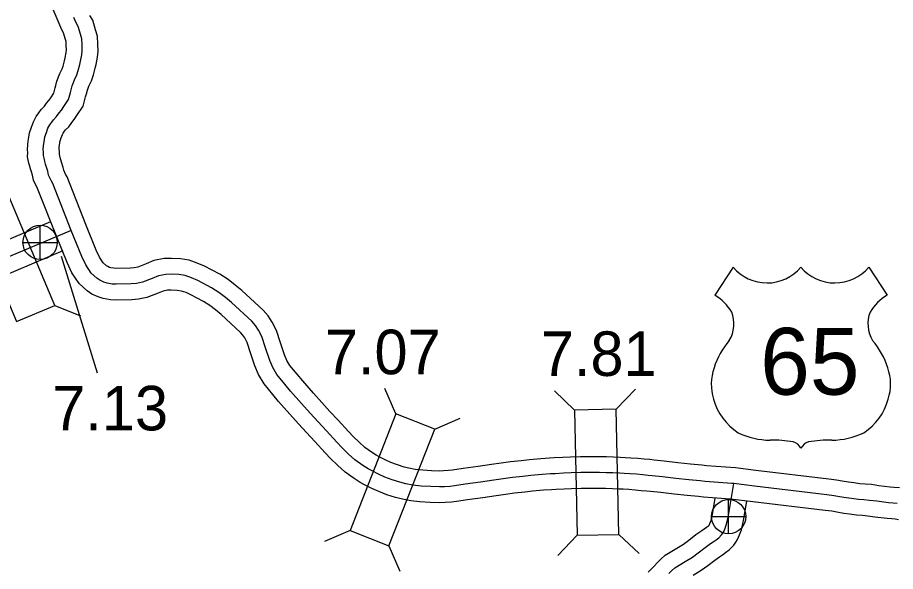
# Model space of a CAD drawing. Extents: x -83719 to 153526, y -11835 to 11446.
# Drawn here: x 13998.5 to 14276.1, y -2180.5 to -2005.4 of the extents above; entities that cross this region are included whole.
import ezdxf

# ---------------------------------------------------------------- set-up
doc = ezdxf.new("R2010")
doc.units = 0
for name, color, linetype in [('Level 10', 7, 'Continuous'), ('Level 11', 7, 'Continuous'), ('Level 15', 7, 'Continuous'), ('Level 20', 7, 'Continuous'), ('Level 22', 7, 'Continuous'), ('Level 25', 7, 'Continuous'), ('Level 26', 7, 'Continuous'), ('Level 58', 7, 'Continuous'), ('Level 59', 7, 'Continuous')]:
    doc.layers.add(name, color=color, linetype=linetype)

msp = doc.modelspace()

# ---------------------------------------------------------------- linework, layer by layer
at = {"layer": 'Level 10'}
for points in [[(14197.93, -2180.81), (14199.71, -2178.95), (14200.88, -2177.68), (14201.92, -2176.69), (14203.3, -2175.41), (14206.96, -2173.19), (14209.1, -2171.87), (14210.74, -2170.66), (14213.03, -2168.91), (14214.86, -2167.61), (14215.63, -2167.11), (14216.35, -2166.56), (14216.98, -2166.09), (14217.27, -2165.79), (14217.34, -2165.7), (14217.46, -2165.38), (14217.82, -2164.43), (14218.28, -2162.5), (14219.15, -2157.33)], [(14212.19, -2181.71), (14214.69, -2180.17), (14216.75, -2178.66), (14218.96, -2176.96), (14220.49, -2175.88), (14221.38, -2175.29), (14222.38, -2174.54), (14223.54, -2173.66), (14225.02, -2172.2), (14225.63, -2171.29), (14226.2, -2170.48), (14226.79, -2168.98), (14227.4, -2167.37), (14228.09, -2164.48), (14229.13, -2158.31)]]:
    msp.add_lwpolyline(points, dxfattribs=at)
at = {"layer": 'Level 11'}
for points in [[(14008.94, -2069.98), (13979.15, -2082.52)], [(14012.84, -2079.18), (13982.98, -2091.76)]]:
    msp.add_lwpolyline(points, dxfattribs=at)
at = {"layer": 'Level 15'}
for points in [[(14010.76, -2074.5), (14005.06, -2059.93), (14004.78, -2059.41), (14003.53, -2056.85), (14003.2, -2055.23), (14002.87, -2054.13), (14002.57, -2053.19), (14002.27, -2052.1), (14002.1, -2051.37), (14001.69, -2049.46), (14001.72, -2048.1), (14001.63, -2047.16), (14001.71, -2045.56), (14001.83, -2044.46), (14002.04, -2043.25), (14002.26, -2041.79), (14002.92, -2040.02), (14003.5, -2038.39), (14004.4, -2036.66), (14005.24, -2035.54), (14005.99, -2034.43), (14007.04, -2033.42), (14007.69, -2032.48), (14008.38, -2031.64), (14008.97, -2030.76), (14010, -2029.25), (14010.41, -2027.62), (14010.65, -2026.9), (14010.92, -2025.54), (14011.87, -2023.08), (14012.6, -2021.61), (14012.88, -2020.75), (14013.31, -2019.02), (14013.53, -2018.13), (14013.85, -2016.4), (14013.94, -2015.62), (14013.9, -2014.16), (14013.84, -2012.98), (14013.56, -2012.03), (14013.03, -2010.18), (14012.36, -2009.06), (14011.66, -2007.26), (13998.74, -1976.96)], [(14020.07, -2070.85), (14014.15, -2055.73), (14013.68, -2054.85), (14013.08, -2053.62), (14012.91, -2052.78), (14012.41, -2051.15), (14012.16, -2050.35), (14011.97, -2049.65), (14011.86, -2049.17), (14011.71, -2048.48), (14011.72, -2047.76), (14011.65, -2046.97), (14011.68, -2046.36), (14011.74, -2045.86), (14011.91, -2044.85), (14011.99, -2044.31), (14012.31, -2043.45), (14012.69, -2042.4), (14012.91, -2041.98), (14013.38, -2041.34), (14013.68, -2040.91), (14014.68, -2039.95), (14015.66, -2038.53), (14016.42, -2037.62), (14017.27, -2036.35), (14019.26, -2033.4), (14020, -2030.48), (14020.33, -2029.52), (14020.57, -2028.33), (14021.04, -2027.1), (14021.88, -2025.41), (14022.5, -2023.52), (14023.02, -2021.42), (14023.31, -2020.23), (14023.75, -2017.88), (14023.96, -2016.05), (14023.89, -2013.77), (14023.77, -2011.27), (14023.15, -2009.22), (14022.29, -2006.2), (14021.39, -2004.67)], [(14225.52, -2147.75), (14216.38, -2147.11), (14214.92, -2146.94), (14211.33, -2146.58), (14207.25, -2146.15), (14203.02, -2145.68), (14199.77, -2145.33), (14198.42, -2145.18), (14196.63, -2145.04), (14194.67, -2144.85), (14192.45, -2144.69), (14190.6, -2144.57), (14189.1, -2144.49), (14186.92, -2144.4), (14184.76, -2144.35), (14182.56, -2144.27), (14180.79, -2144.3), (14178.55, -2144.27), (14176.51, -2144.3), (14173.35, -2144.4), (14170.93, -2144.49), (14168.23, -2144.64), (14166.74, -2144.72), (14163.96, -2144.93), (14160.36, -2145.25), (14157.77, -2145.52), (14154.35, -2145.92), (14151.39, -2146.34), (14148.42, -2146.76), (14144.2, -2147.36), (14139.38, -2148.03), (14135.99, -2148.5), (14134.74, -2148.65), (14133.21, -2148.77), (14131.9, -2148.81), (14129.42, -2148.73), (14126.63, -2148.55), (14124.25, -2148.27), (14122.27, -2147.93), (14120.74, -2147.55), (14118.68, -2146.88), (14116.56, -2146.05), (14114.77, -2145.29), (14113.02, -2144.37), (14111.94, -2143.76), (14110.45, -2142.86), (14108.33, -2141.33), (14106.49, -2139.67), (14104.62, -2137.86), (14103.14, -2136.25), (14099.86, -2132.73), (14097.29, -2129.91), (14094.76, -2127.15), (14092.03, -2124.15), (14088.66, -2120.28), (14086.9, -2118.18), (14084.64, -2115.41), (14083.68, -2113.81), (14082.93, -2112), (14081.62, -2108.24), (14080.36, -2104.3), (14079.03, -2101.69), (14077.73, -2099.68), (14076.15, -2097.93), (14069.41, -2091.68), (14067.32, -2090), (14065.1, -2088.26), (14062.41, -2086.51), (14057.64, -2083.98), (14055.34, -2083.01), (14052.76, -2082.13), (14049.98, -2081.67), (14047.19, -2081.57), (14044.88, -2081.62), (14041.57, -2082.23), (14039.15, -2083.28), (14036.54, -2084.29), (14035.37, -2084.53), (14034.2, -2084.62), (14029.71, -2084.71), (14028.97, -2084.68), (14027.98, -2084.5), (14027.6, -2084.38), (14027, -2084.1), (14026.67, -2083.88), (14025.61, -2082.93), (14024.42, -2081.15), (14023.38, -2078.9), (14020.07, -2070.85)], [(14223.95, -2157.66), (14215.45, -2157.07), (14213.84, -2156.88), (14210.3, -2156.53), (14206.17, -2156.09), (14201.94, -2155.62), (14198.7, -2155.27), (14197.47, -2155.14), (14195.75, -2155), (14193.82, -2154.82), (14191.78, -2154.67), (14190.03, -2154.56), (14188.61, -2154.48), (14186.59, -2154.39), (14184.46, -2154.34), (14182.46, -2154.27), (14180.81, -2154.3), (14178.56, -2154.27), (14176.75, -2154.3), (14173.7, -2154.39), (14171.39, -2154.48), (14168.77, -2154.62), (14167.39, -2154.7), (14164.78, -2154.89), (14161.33, -2155.2), (14158.88, -2155.46), (14155.63, -2155.84), (14152.79, -2156.24), (14149.83, -2156.66), (14145.59, -2157.26), (14140.75, -2157.94), (14137.28, -2158.41), (14135.76, -2158.6), (14133.75, -2158.76), (14131.87, -2158.82), (14128.93, -2158.71), (14125.73, -2158.51), (14122.81, -2158.17), (14120.21, -2157.72), (14117.98, -2157.17), (14115.3, -2156.3), (14112.78, -2155.31), (14110.5, -2154.34), (14108.24, -2153.16), (14106.88, -2152.39), (14104.91, -2151.19), (14102.05, -2149.12), (14099.66, -2146.98), (14097.45, -2144.84), (14095.8, -2143.04), (14092.5, -2139.5), (14089.9, -2136.65), (14087.38, -2133.89), (14084.57, -2130.8), (14081.05, -2126.77), (14079.19, -2124.55), (14076.43, -2121.17), (14074.72, -2118.31), (14073.58, -2115.56), (14072.14, -2111.41), (14071.09, -2108.13), (14070.35, -2106.69), (14069.76, -2105.78), (14069.02, -2104.95), (14062.88, -2099.26), (14061.1, -2097.83), (14059.28, -2096.4), (14057.33, -2095.14), (14053.34, -2093.02), (14051.77, -2092.36), (14050.31, -2091.86), (14048.97, -2091.64), (14047.12, -2091.57), (14045.9, -2091.6), (14044.49, -2091.86), (14042.96, -2092.53), (14039.38, -2093.92), (14036.77, -2094.45), (14034.68, -2094.62), (14029.63, -2094.71), (14027.88, -2094.65), (14025.61, -2094.23), (14024.01, -2093.74), (14022.03, -2092.82), (14020.47, -2091.75), (14018, -2089.52), (14015.67, -2086.06), (14014.21, -2082.89), (14010.76, -2074.5)], [(14277.39, -2154.11), (14275.73, -2153.96), (14274.41, -2153.89), (14270.91, -2153.42), (14268.49, -2153.1), (14266.53, -2152.9), (14264.9, -2152.8), (14262.91, -2152.51), (14261.25, -2152.3), (14259.3, -2151.98), (14257.52, -2151.64), (14255.05, -2151.35), (14232, -2148.59), (14225.52, -2147.75)], [(14277.1, -2164.23), (14276.01, -2164.03), (14275, -2163.94), (14273.45, -2163.85), (14269.6, -2163.33), (14267.34, -2163.03), (14265.7, -2162.87), (14263.85, -2162.75), (14261.57, -2162.42), (14259.82, -2162.2), (14257.56, -2161.83), (14256, -2161.53), (14253.86, -2161.28), (14231.02, -2158.54), (14223.95, -2157.66)]]:
    msp.add_lwpolyline(points, dxfattribs=at)
at = {"layer": 'Level 20'}
for p, q in [((14010.29, -2096.4), (14018.44, -2099.72)), ((14118.13, -2130.71), (14114.62, -2122.64)), ((14174.61, -2129.51), (14168.25, -2123.43)), ((14187.81, -2129.22), (14193.89, -2122.86)), ((14130.41, -2135.54), (14138.48, -2132.03)), ((14103.64, -2167.56), (14095.57, -2171.08)), ((14175.49, -2169.1), (14169.4, -2175.46)), ((14188.68, -2168.81), (14195.04, -2174.89)), ((14115.92, -2172.4), (14119.43, -2180.46))]:
    msp.add_line(p, q, dxfattribs=at)
for points in [[(13982.76, -2065.03), (13998.12, -2101.52), (14010.29, -2096.4), (13994.92, -2059.9)], [(14174.61, -2129.51), (14175.49, -2169.1), (14188.68, -2168.81), (14187.81, -2129.22)], [(14118.13, -2130.71), (14103.64, -2167.56), (14115.92, -2172.4), (14130.41, -2135.54)]]:
    msp.add_lwpolyline(points, close=True, dxfattribs=at)
at = {"layer": 'Level 22'}
for p, q in [((14224.78, -2084.3), (14219.01, -2093.22)), ((14267.68, -2084.3), (14273.45, -2093.22))]:
    msp.add_line(p, q, dxfattribs=at)
for centre, radius, start, end in [((14235.53, -2075.26), 14.04, 220.075, 319.6701), ((14256.93, -2075.26), 14.04, 220.3299, 319.925), ((14211.47, -2106.17), 14.99, 30.7809, 59.9883), ((14280.99, -2106.17), 14.99, 120.0117, 149.2191), ((14214.77, -2102.22), 10.28, 328.8105, 21.2108), ((14277.69, -2102.22), 10.28, 158.7892, 211.1895), ((14241.64, -2123.28), 23.97, 138.9565, 162.6913), ((14250.82, -2123.28), 23.97, 17.3087, 41.0435), ((14233.73, -2121.32), 15.84, 160.9576, 197.3819), ((14258.73, -2121.32), 15.84, 342.6181, 19.0424), ((14236.31, -2121.27), 18.33, 195.1074, 237.1312), ((14256.15, -2121.27), 18.33, 302.8688, 344.8926), ((14236.65, -2115.5), 23.53, 244.0771, 269.5779), ((14255.81, -2115.5), 23.53, 270.4221, 295.9229), ((14237.19, -2182.14), 43.11, 81.1942, 90.9539), ((14242.58, -2143.49), 4.13, 28.0342, 72.9864), ((14249.88, -2143.49), 4.13, 107.0136, 151.9658), ((14255.27, -2182.14), 43.11, 89.0461, 98.8058)]:
    msp.add_arc(centre, radius, start, end, dxfattribs=at)
at = {"layer": 'Level 25'}
msp.add_line((14012.33, -2080.84), (14023.62, -2117.72), dxfattribs=at)
at = {"layer": 'Level 26'}
for p, q in [((14005.63, -2081.9), (14005.63, -2071.07)), ((14000.21, -2076.49), (14011.04, -2076.49)), ((14223.36, -2168.63), (14223.36, -2157.79)), ((14217.94, -2163.21), (14228.78, -2163.21))]:
    msp.add_line(p, q, dxfattribs=at)
for centre in [(14005.63, -2076.49), (14223.36, -2163.21)]:
    msp.add_circle(centre, 5.42, dxfattribs=at)
at = {"layer": 'Level 59'}
for points in [[(14015.42, -2072.67), (14009.6, -2057.83), (14009.23, -2057.13), (14008.31, -2055.24), (14008.06, -2054), (14007.64, -2052.64), (14007.37, -2051.77), (14007.12, -2050.87), (14006.98, -2050.27), (14006.7, -2048.97), (14006.72, -2047.93), (14006.64, -2047.06), (14006.7, -2045.96), (14006.79, -2045.16), (14006.97, -2044.05), (14007.13, -2043.05), (14007.61, -2041.74), (14008.1, -2040.4), (14008.65, -2039.32), (14009.31, -2038.44), (14009.83, -2037.67), (14010.86, -2036.69), (14011.68, -2035.51), (14012.4, -2034.63), (14013.12, -2033.55), (14014.63, -2031.33), (14015.2, -2029.05), (14015.49, -2028.21), (14015.74, -2026.94), (14016.46, -2025.09), (14017.24, -2023.51), (14017.69, -2022.13), (14018.17, -2020.22), (14018.42, -2019.18), (14018.8, -2017.14), (14018.95, -2015.83), (14018.89, -2013.96), (14018.81, -2012.12), (14018.35, -2010.63), (14017.66, -2008.19), (14016.88, -2006.86), (14016.29, -2005.37)], [(14015.42, -2072.67), (13981.07, -2087.14)], [(14224.33, -2152.68), (14215.92, -2152.09), (14214.38, -2151.91), (14210.81, -2151.56), (14206.71, -2151.12), (14202.48, -2150.65), (14199.23, -2150.3), (14197.95, -2150.16), (14196.19, -2150.02), (14194.25, -2149.83), (14192.12, -2149.68), (14190.31, -2149.57), (14188.86, -2149.49), (14186.76, -2149.39), (14184.61, -2149.35), (14182.51, -2149.27), (14180.8, -2149.3), (14178.56, -2149.27), (14176.63, -2149.3), (14173.53, -2149.39), (14171.16, -2149.49), (14168.5, -2149.63), (14167.07, -2149.71), (14164.37, -2149.91), (14160.85, -2150.22), (14158.32, -2150.49), (14154.99, -2150.88), (14152.09, -2151.29), (14149.13, -2151.71), (14144.9, -2152.31), (14140.07, -2152.98), (14136.64, -2153.45), (14135.25, -2153.63), (14133.48, -2153.77), (14131.88, -2153.81), (14129.17, -2153.72), (14126.18, -2153.53), (14123.53, -2153.22), (14121.24, -2152.83), (14119.36, -2152.36), (14116.99, -2151.59), (14114.67, -2150.68), (14112.63, -2149.82), (14110.63, -2148.77), (14109.41, -2148.08), (14107.68, -2147.03), (14105.19, -2145.22), (14103.08, -2143.33), (14101.04, -2141.35), (14099.47, -2139.64), (14096.18, -2136.11), (14093.6, -2133.28), (14091.07, -2130.52), (14088.3, -2127.48), (14084.85, -2123.53), (14083.05, -2121.36), (14080.53, -2118.29), (14079.2, -2116.06), (14078.26, -2113.78), (14076.88, -2109.82), (14075.72, -2106.21), (14074.69, -2104.19), (14073.75, -2102.73), (14072.59, -2101.44), (14066.14, -2095.47), (14064.21, -2093.92), (14062.19, -2092.33), (14059.87, -2090.82), (14055.49, -2088.5), (14053.55, -2087.69), (14051.54, -2087), (14049.47, -2086.65), (14047.15, -2086.57), (14045.39, -2086.61), (14043.03, -2087.04), (14041.05, -2087.9), (14037.96, -2089.1), (14036.07, -2089.49), (14034.44, -2089.62), (14029.67, -2089.71), (14028.42, -2089.66), (14026.79, -2089.36), (14025.8, -2089.06), (14024.51, -2088.46), (14023.57, -2087.82), (14021.81, -2086.22), (14020.05, -2083.6), (14018.8, -2080.89), (14015.42, -2072.67)], [(14204.45, -2181.19), (14205.34, -2180.34), (14206.33, -2179.43), (14209.57, -2177.45), (14211.89, -2176.02), (14213.74, -2174.66), (14215.99, -2172.93), (14217.68, -2171.74), (14218.51, -2171.2), (14219.37, -2170.55), (14220.26, -2169.87), (14221.15, -2168.99), (14221.51, -2168.46), (14221.77, -2168.08), (14222.13, -2167.18), (14222.61, -2165.9), (14223.19, -2163.49), (14224.99, -2152.77)], [(14276.7, -2159.07), (14275.37, -2158.95), (14273.93, -2158.87), (14270.26, -2158.37), (14267.92, -2158.07), (14266.11, -2157.89), (14264.38, -2157.77), (14262.24, -2157.46), (14260.54, -2157.25), (14258.43, -2156.9), (14256.76, -2156.59), (14254.45, -2156.31), (14231.51, -2153.57), (14224.99, -2152.77), (14224.33, -2152.68)]]:
    msp.add_lwpolyline(points, dxfattribs=at)

# ---------------------------------------------------------------- texts
at = {"layer": 'Level 22'}
msp.add_text('65', height=21.12, dxfattribs=at).set_placement((14233.34, -2124.64))
at = {"layer": 'Level 25'}
msp.add_text('7.13', height=14.08, dxfattribs=at).set_placement((14009.45, -2135.93))
at = {"layer": 'Level 58'}
for s, p in [('7.07', (14095.66, -2118.17)), ('7.81', (14163.96, -2118.71))]:
    msp.add_text(s, height=14.08, dxfattribs=at).set_placement(p)

doc.saveas('drawing.dxf')
